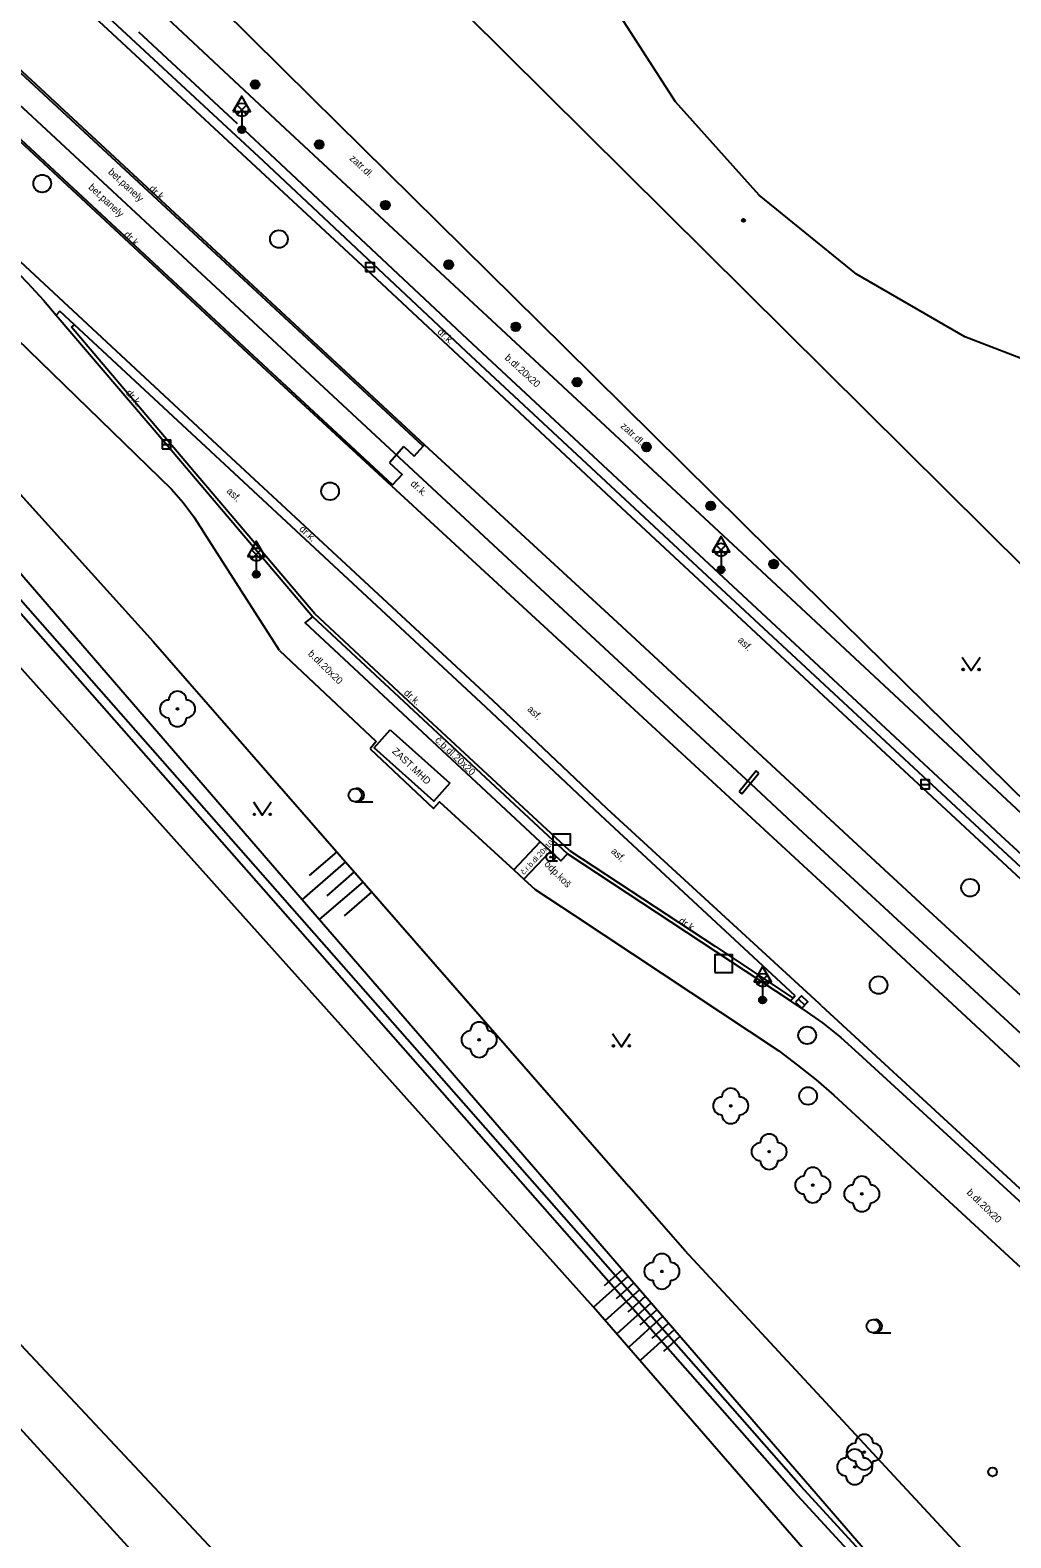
# Model space of a CAD drawing. Extents: x -598932 to -598196, y -1162207 to -1161504.
# Drawn here: x -598781.1 to -598725.7, y -1161884.4 to -1161799.2 of the extents above; entities that cross this region are included whole.
import ezdxf

# ---------------------------------------------------------------- set-up
doc = ezdxf.new("R2010")
doc.units = 0
for name, color, linetype in [('kanalizace - povrch.  znaky - skut. velikost', 7, 'Continuous'), ('Level 22', 7, 'Continuous'), ('Level 25', 7, 'Continuous'), ('Level 26', 7, 'Continuous'), ('Level 27', 7, 'Continuous'), ('Level 31', 7, 'Continuous'), ('Level 33', 7, 'Continuous'), ('Level 34', 7, 'Continuous'), ('Level 36', 7, 'Continuous'), ('Level 39', 7, 'Continuous'), ('TM - budovy zdene_ betonove - VP', 7, 'Continuous'), ('TM - CD - osa koleji', 7, 'Continuous'), ('TM - chodniky - VP', 7, 'Continuous'), ('TM - hladina vodniho toku_ bazenu_ nadrze', 7, 'Continuous'), ('TM - horni hrana svahu', 7, 'Continuous'), ('TM - komunikace - VP', 7, 'Continuous'), ('TM - popis objektu', 7, 'Continuous'), ('TM - popis povrchu', 7, 'Continuous'), ('TM - poznamka', 7, 'Continuous'), ('TM - rozhrani mezi zpev. plochami mezi sebou - VP', 7, 'Continuous'), ('TM - rozhrani ploch obecne - VN', 7, 'Continuous'), ('TM - rozhrani ploch obecne - VP', 7, 'Continuous'), ('TM - srafovani', 7, 'Continuous'), ('TM - zabradli - VP', 7, 'Continuous'), ('TM - zed operna - VP', 7, 'Continuous')]:
    doc.layers.add(name, color=color, linetype=linetype)

msp = doc.modelspace()

# ---------------------------------------------------------------- linework, layer by layer
at = {"layer": 'kanalizace - povrch.  znaky - skut. velikost'}
for points in [[(-598740.06, -1161841.05), (-598741.03, -1161842.23)], [(-598740.88, -1161842.35), (-598739.91, -1161841.18)], [(-598739.91, -1161841.18), (-598740.06, -1161841.05)], [(-598741.03, -1161842.23), (-598740.88, -1161842.35)]]:
    msp.add_lwpolyline(points, dxfattribs=at)
at = {"layer": 'Level 22'}
for centre in [(-598772.77, -1161837.54), (-598755.72, -1161856.25), (-598741.5, -1161859.99), (-598739.33, -1161862.58), (-598736.86, -1161864.47), (-598734.09, -1161864.97), (-598745.39, -1161869.35), (-598733.95, -1161879.57), (-598734.49, -1161880.41)]:
    msp.add_circle(centre, 0.05, dxfattribs=at)
for centre, start, end in [((-598773.27, -1161837.54), 90, 270), ((-598772.77, -1161837.04), 0, 180), ((-598772.27, -1161837.54), 270, 90), ((-598772.77, -1161838.04), 180, 0), ((-598756.22, -1161856.25), 90, 270), ((-598755.72, -1161855.75), 0, 180), ((-598755.22, -1161856.25), 270, 90), ((-598755.72, -1161856.75), 180, 0), ((-598741.5, -1161859.49), 0, 180), ((-598742, -1161859.99), 90, 270), ((-598741, -1161859.99), 270, 90), ((-598741.5, -1161860.49), 180, 0), ((-598739.33, -1161862.08), 0, 180), ((-598739.83, -1161862.58), 90, 270), ((-598738.83, -1161862.58), 270, 90), ((-598739.33, -1161863.08), 180, 0), ((-598736.86, -1161863.97), 0, 180), ((-598737.36, -1161864.47), 90, 270), ((-598736.36, -1161864.47), 270, 90), ((-598734.09, -1161864.47), 0, 180), ((-598736.86, -1161864.97), 180, 0), ((-598734.59, -1161864.97), 90, 270), ((-598733.59, -1161864.97), 270, 90), ((-598734.09, -1161865.47), 180, 0), ((-598745.39, -1161868.85), 0, 180), ((-598745.89, -1161869.35), 90, 270), ((-598744.89, -1161869.35), 270, 90), ((-598745.39, -1161869.85), 180, 0), ((-598733.95, -1161879.07), 0, 180), ((-598734.49, -1161879.91), 0, 180), ((-598734.45, -1161879.57), 90, 270), ((-598733.45, -1161879.57), 270, 90), ((-598734.99, -1161880.41), 90, 270), ((-598733.95, -1161880.07), 180, 0), ((-598733.99, -1161880.41), 270, 90), ((-598734.49, -1161880.91), 180, 0)]:
    msp.add_arc(centre, 0.5, start, end, dxfattribs=at)
at = {"layer": 'Level 25'}
for centre, radius in [((-598768.38, -1161802.23), 0.25), ((-598768.38, -1161802.23), 0.2), ((-598768.38, -1161802.23), 0.15), ((-598768.38, -1161802.23), 0.1), ((-598768.38, -1161802.23), 0.05), ((-598764.76, -1161805.62), 0.25), ((-598764.76, -1161805.62), 0.2), ((-598764.76, -1161805.62), 0.15), ((-598764.76, -1161805.62), 0.1), ((-598764.76, -1161805.62), 0.05), ((-598761.02, -1161809.05), 0.25), ((-598761.02, -1161809.05), 0.2), ((-598761.02, -1161809.05), 0.15), ((-598761.02, -1161809.05), 0.1), ((-598761.02, -1161809.05), 0.05), ((-598757.44, -1161812.42), 0.25), ((-598757.44, -1161812.42), 0.2), ((-598757.44, -1161812.42), 0.15), ((-598757.44, -1161812.42), 0.1), ((-598757.44, -1161812.42), 0.05), ((-598753.65, -1161815.93), 0.25), ((-598753.65, -1161815.93), 0.2), ((-598753.65, -1161815.93), 0.15), ((-598753.65, -1161815.93), 0.1), ((-598753.65, -1161815.93), 0.05), ((-598750.19, -1161819.06), 0.25), ((-598750.19, -1161819.06), 0.2), ((-598750.19, -1161819.06), 0.15), ((-598750.19, -1161819.06), 0.1), ((-598750.19, -1161819.06), 0.05), ((-598746.26, -1161822.73), 0.25), ((-598746.26, -1161822.73), 0.2), ((-598746.26, -1161822.73), 0.15), ((-598746.26, -1161822.73), 0.1), ((-598746.26, -1161822.73), 0.05), ((-598742.63, -1161826.06), 0.25), ((-598742.63, -1161826.06), 0.2), ((-598742.63, -1161826.06), 0.15), ((-598742.63, -1161826.06), 0.1), ((-598742.63, -1161826.06), 0.05), ((-598739.07, -1161829.35), 0.25), ((-598739.07, -1161829.35), 0.2), ((-598739.07, -1161829.35), 0.15), ((-598739.07, -1161829.35), 0.1), ((-598739.07, -1161829.35), 0.05), ((-598751.68, -1161845.92), 0.25), ((-598751.68, -1161845.92), 0.0303)]:
    msp.add_circle(centre, radius, dxfattribs=at)
at = {"layer": 'Level 26'}
msp.add_lwpolyline([(-598742.4, -1161852.44), (-598741.4, -1161852.44), (-598741.4, -1161851.44), (-598742.4, -1161851.44)], close=True, dxfattribs=at)
at = {"layer": 'Level 27'}
for p, q in [((-598762.14, -1161812.56), (-598761.64, -1161812.56)), ((-598773.64, -1161822.59), (-598773.14, -1161822.59)), ((-598730.76, -1161841.81), (-598730.26, -1161841.81)), ((-598737.671, -1161853.948), (-598737.309, -1161854.292))]:
    msp.add_line(p, q, dxfattribs=at)
for points in [[(-598762.14, -1161812.81), (-598761.64, -1161812.81), (-598761.64, -1161812.31), (-598762.14, -1161812.31)], [(-598773.64, -1161822.84), (-598773.14, -1161822.84), (-598773.14, -1161822.34), (-598773.64, -1161822.34)], [(-598730.76, -1161842.06), (-598730.26, -1161842.06), (-598730.26, -1161841.56), (-598730.76, -1161841.56)], [(-598737.843, -1161854.129), (-598737.481, -1161854.473), (-598737.137, -1161854.111), (-598737.499, -1161853.767)]]:
    msp.add_lwpolyline(points, close=True, dxfattribs=at)
for centre in [(-598780.42, -1161807.83), (-598767.04, -1161810.97), (-598764.15, -1161825.23), (-598727.97, -1161847.65), (-598733.14, -1161853.16), (-598737.18, -1161856), (-598737.13, -1161859.43)]:
    msp.add_circle(centre, 0.5, dxfattribs=at)
at = {"layer": 'Level 31'}
msp.add_circle((-598726.7, -1161880.69), 0.25, dxfattribs=at)
at = {"layer": 'Level 33'}
for p, q in [((-598769.405, -1161803.92), (-598768.875, -1161803.39)), ((-598769.405, -1161803.39), (-598768.875, -1161803.92)), ((-598769.14, -1161804.03), (-598769.14, -1161804.78)), ((-598768.585, -1161829.07), (-598768.055, -1161828.54)), ((-598768.585, -1161828.54), (-598768.055, -1161829.07)), ((-598742.315, -1161828.81), (-598741.785, -1161828.28)), ((-598742.315, -1161828.28), (-598741.785, -1161828.81)), ((-598768.32, -1161829.18), (-598768.32, -1161829.93)), ((-598742.05, -1161828.92), (-598742.05, -1161829.67)), ((-598739.965, -1161853.14), (-598739.435, -1161852.61)), ((-598739.965, -1161852.61), (-598739.435, -1161853.14)), ((-598739.7, -1161853.25), (-598739.7, -1161854))]:
    msp.add_line(p, q, dxfattribs=at)
for centre, radius in [((-598769.14, -1161803.655), 0.375), ((-598769.14, -1161804.78), 0.2), ((-598769.14, -1161804.78), 0.145), ((-598769.14, -1161804.78), 0.0876), ((-598768.32, -1161828.805), 0.375), ((-598742.05, -1161828.545), 0.375), ((-598768.32, -1161829.93), 0.2), ((-598768.32, -1161829.93), 0.145), ((-598768.32, -1161829.93), 0.0876), ((-598742.05, -1161829.67), 0.2), ((-598742.05, -1161829.67), 0.145), ((-598742.05, -1161829.67), 0.0876), ((-598739.7, -1161852.875), 0.375), ((-598739.7, -1161854), 0.2), ((-598739.7, -1161854), 0.145), ((-598739.7, -1161854), 0.0876)]:
    msp.add_circle(centre, radius, dxfattribs=at)
at = {"layer": 'Level 34'}
for p, q in [((-598769.14, -1161803.762), (-598769.14, -1161804.78)), ((-598769.39, -1161804.78), (-598768.89, -1161804.78)), ((-598768.32, -1161828.912), (-598768.32, -1161829.93)), ((-598742.05, -1161828.652), (-598742.05, -1161829.67)), ((-598768.57, -1161829.93), (-598768.07, -1161829.93)), ((-598742.3, -1161829.67), (-598741.8, -1161829.67)), ((-598751.55, -1161845.23), (-598751.55, -1161846.13)), ((-598751.8, -1161846.13), (-598751.3, -1161846.13)), ((-598739.7, -1161852.982), (-598739.7, -1161854)), ((-598739.95, -1161854), (-598739.45, -1161854))]:
    msp.add_line(p, q, dxfattribs=at)
for points in [[(-598769.64, -1161803.762), (-598768.64, -1161803.762), (-598769.14, -1161802.896)], [(-598768.82, -1161828.912), (-598767.82, -1161828.912), (-598768.32, -1161828.046)], [(-598742.55, -1161828.652), (-598741.55, -1161828.652), (-598742.05, -1161827.786)], [(-598751.55, -1161845.23), (-598750.55, -1161845.23), (-598750.55, -1161844.63), (-598751.55, -1161844.63)], [(-598740.2, -1161852.982), (-598739.2, -1161852.982), (-598739.7, -1161852.116)]]:
    msp.add_lwpolyline(points, close=True, dxfattribs=at)
at = {"layer": 'Level 36'}
for p, q in [((-598762.73, -1161842.795), (-598761.73, -1161842.795)), ((-598733.45, -1161872.825), (-598732.45, -1161872.825))]:
    msp.add_line(p, q, dxfattribs=at)
for points in [[(-598728.41, -1161834.61), (-598727.91, -1161835.36), (-598727.41, -1161834.61)], [(-598768.48, -1161842.8), (-598767.98, -1161843.55), (-598767.48, -1161842.8)], [(-598748.18, -1161855.9), (-598747.68, -1161856.65), (-598747.18, -1161855.9)]]:
    msp.add_lwpolyline(points, dxfattribs=at)
for centre, radius in [((-598728.36, -1161835.31), 0.05), ((-598727.461, -1161835.31), 0.05), ((-598762.73, -1161842.42), 0.375), ((-598768.43, -1161843.5), 0.05), ((-598767.531, -1161843.5), 0.05), ((-598748.13, -1161856.6), 0.05), ((-598747.231, -1161856.6), 0.05), ((-598733.45, -1161872.45), 0.375)]:
    msp.add_circle(centre, radius, dxfattribs=at)
for centre in [(-598762.605, -1161842.42), (-598733.325, -1161872.45)]:
    msp.add_arc(centre, 0.375, 260.40593, 99.59407, dxfattribs=at)
at = {"layer": 'Level 39'}
for radius in [0.09, 0.0398]:
    msp.add_circle((-598740.78, -1161809.91), radius, dxfattribs=at)
at = {"layer": 'TM - budovy zdene_ betonove - VP'}
for points in [[(-598767.78, -1161787), (-598718.05, -1161836.34), (-598715.66, -1161838.73), (-598715.52, -1161838.87), (-598715.47, -1161838.91)], [(-598744.62, -1161803.21), (-598748.45, -1161797.25)], [(-598739.89, -1161808.48), (-598744.62, -1161803.21)], [(-598734.4, -1161812.95), (-598739.89, -1161808.48)], [(-598728.27, -1161816.5), (-598734.4, -1161812.95)], [(-598721.65, -1161819.04), (-598728.27, -1161816.5)]]:
    msp.add_lwpolyline(points, dxfattribs=at)
at = {"layer": 'TM - CD - osa koleji'}
msp.add_lwpolyline([(-598823.67, -1161764.63), (-598809.08, -1161778.04), (-598795.12, -1161790.98), (-598780.98, -1161804.03), (-598752.01, -1161830.97), (-598740.39, -1161841.76), (-598737.43, -1161844.53), (-598720.51, -1161860.13)], dxfattribs=at)
at = {"layer": 'TM - chodniky - VP'}
for points in [[(-598793.3, -1161805.9), (-598786.99, -1161811.73), (-598785.27, -1161813.32), (-598773.11, -1161825.11)], [(-598773.11, -1161825.11), (-598772.45, -1161825.87), (-598771.85, -1161826.68), (-598771.31, -1161827.53)], [(-598767, -1161834.24), (-598771.31, -1161827.53)], [(-598767, -1161834.24), (-598761.55, -1161839.39)], [(-598761.55, -1161839.39), (-598761.89, -1161839.79)], [(-598761.89, -1161839.79), (-598758.31, -1161843.17), (-598757.96, -1161842.79), (-598753.76, -1161846.65), (-598753.2, -1161847.16), (-598752.56, -1161847.75)], [(-598752.56, -1161847.75), (-598750.35, -1161849.21), (-598738.79, -1161856.88)], [(-598738.79, -1161856.88), (-598737.72, -1161857.68), (-598736.68, -1161858.51), (-598735.67, -1161859.38)], [(-598735.67, -1161859.38), (-598725.56, -1161868.71), (-598724.9, -1161869.32)]]:
    msp.add_lwpolyline(points, dxfattribs=at)
at = {"layer": 'TM - hladina vodniho toku_ bazenu_ nadrze'}
for points in [[(-598720.27, -1161904.76), (-598749.26, -1161871.38), (-598790.83, -1161824.98), (-598815.91, -1161796.95), (-598834.93, -1161777.35), (-598836.37, -1161776.01), (-598850.71, -1161762.63), (-598866.62, -1161749.21), (-598892.99, -1161728.98)], [(-598818.85, -1161831.09), (-598788.93, -1161865.71), (-598745.82, -1161911.74), (-598735.06, -1161923.85)]]:
    msp.add_lwpolyline(points, dxfattribs=at)
at = {"layer": 'TM - horni hrana svahu'}
for points in [[(-598932.017, -1161697.604), (-598929.76, -1161698.95), (-598888.91, -1161727.38), (-598861.19, -1161748.52), (-598845.68, -1161761.08), (-598825.16, -1161781.28), (-598808.06, -1161799.42), (-598788.14, -1161822.37), (-598765.72, -1161848.31), (-598730.99, -1161888.48), (-598729.85, -1161889.88)], [(-598737.74, -1161926.39), (-598791.69, -1161867.26), (-598813.1, -1161843.8), (-598846.83, -1161807.87), (-598870.15, -1161785.99), (-598909.01, -1161754.64), (-598931.6, -1161739.49), (-598932.017, -1161739.209)], [(-598792.56, -1161813.35), (-598790.41, -1161815.73), (-598774.14, -1161833.73), (-598756.14, -1161854.37), (-598747.26, -1161864.54)], [(-598744.1, -1161868.16), (-598747.26, -1161864.54)], [(-598726.95, -1161886.66), (-598744.1, -1161868.16)]]:
    msp.add_lwpolyline(points, dxfattribs=at)
at = {"layer": 'TM - komunikace - VP'}
for points in [[(-598780.31, -1161795.05), (-598767.93, -1161806.55), (-598756.48, -1161817.3), (-598742.56, -1161830.25), (-598726.93, -1161844.8)], [(-598783.15, -1161811.56), (-598782.18, -1161812.48), (-598781.25, -1161813.44), (-598780.35, -1161814.43)], [(-598780.35, -1161814.43), (-598779.63, -1161815.28), (-598773.55, -1161822.4), (-598765.12, -1161832.34)], [(-598737.42, -1161854.52), (-598738.13, -1161854.05), (-598750.72, -1161845.74), (-598765.12, -1161832.34)], [(-598726.93, -1161844.8), (-598719.6, -1161851.59), (-598715.98, -1161854.98), (-598706.76, -1161863.54)], [(-598737.42, -1161854.52), (-598736.32, -1161855.29), (-598735.28, -1161856.12), (-598734.28, -1161857.02)], [(-598734.28, -1161857.02), (-598722.25, -1161868.06), (-598715.03, -1161874.82), (-598714.75, -1161875.09)]]:
    msp.add_lwpolyline(points, dxfattribs=at)
at = {"layer": 'TM - rozhrani mezi zpev. plochami mezi sebou - VP'}
for points in [[(-598807.63, -1161770.5), (-598804.78, -1161773.16), (-598790.76, -1161786.11), (-598776.47, -1161799.34), (-598761.8, -1161812.95), (-598747.67, -1161826.17), (-598733.02, -1161839.81), (-598718.51, -1161853.3), (-598715.9, -1161855.73), (-598707.31, -1161863.72)], [(-598758.89, -1161822.69), (-598765.45, -1161816.6), (-598780.07, -1161803.03), (-598794.2, -1161789.91), (-598802.31, -1161782.41)], [(-598802.2, -1161782.35), (-598794.12, -1161789.83), (-598779.99, -1161802.95), (-598765.37, -1161816.52), (-598758.81, -1161822.61)], [(-598806.77, -1161788.96), (-598791.18, -1161803.4), (-598770.01, -1161823.1), (-598754.95, -1161837.06)], [(-598781.9, -1161805.09), (-598767.4, -1161818.57)], [(-598778.76, -1161815.96), (-598778.6, -1161815.82)], [(-598765, -1161832.17), (-598772.04, -1161823.88), (-598778.76, -1161815.96)], [(-598760.61, -1161824.87), (-598767.4, -1161818.57)], [(-598750.72, -1161845.74), (-598751.1, -1161846.14), (-598751.69, -1161845.59), (-598752.27, -1161845.05), (-598765.55, -1161832.67), (-598765.12, -1161832.34)], [(-598750.61, -1161845.55), (-598758.6, -1161838.13), (-598765, -1161832.17)], [(-598736.39, -1161854.32), (-598736.51, -1161854.2), (-598748.48, -1161843.19), (-598754.95, -1161837.06)], [(-598753.76, -1161846.65), (-598752.27, -1161845.05)], [(-598753.2, -1161847.16), (-598751.69, -1161845.59)], [(-598750.61, -1161845.55), (-598742.37, -1161850.97), (-598737.98, -1161853.9)], [(-598736.39, -1161854.32), (-598724.46, -1161865.31), (-598714.4, -1161874.71)]]:
    msp.add_lwpolyline(points, dxfattribs=at)
at = {"layer": 'TM - rozhrani ploch obecne - VN'}
msp.add_lwpolyline([(-598760.75, -1161838.72), (-598757.37, -1161841.74)], dxfattribs=at)
at = {"layer": 'TM - rozhrani ploch obecne - VP'}
for points in [[(-598725.07, -1161843.45), (-598740.84, -1161828.75), (-598754.98, -1161815.6), (-598766.67, -1161804.73), (-598775.35, -1161796.6)], [(-598781.97, -1161805.17), (-598767.47, -1161818.65)], [(-598779.42, -1161815.05), (-598779.63, -1161815.28)], [(-598771.43, -1161822.48), (-598778.6, -1161815.82), (-598779.42, -1161815.05)], [(-598760.67, -1161824.93), (-598767.47, -1161818.65)], [(-598755.35, -1161837.44), (-598771.43, -1161822.48)], [(-598759.97, -1161822.7), (-598760.78, -1161823.62)], [(-598759.97, -1161822.7), (-598759.39, -1161823.24)], [(-598759.39, -1161823.24), (-598758.89, -1161822.69), (-598758.81, -1161822.61)], [(-598758.81, -1161822.61), (-598748.16, -1161832.41), (-598734.36, -1161845.21)], [(-598760.78, -1161823.62), (-598760.07, -1161824.28)], [(-598760.07, -1161824.28), (-598760.61, -1161824.87), (-598760.67, -1161824.93)], [(-598760.67, -1161824.93), (-598750.39, -1161834.41), (-598736.19, -1161847.52)], [(-598782.06, -1161830.89), (-598746.93, -1161870.82)], [(-598737.86, -1161853.77), (-598748.87, -1161843.55), (-598755.35, -1161837.44)], [(-598757.37, -1161841.74), (-598758.28, -1161842.76), (-598761.66, -1161839.74), (-598760.75, -1161838.72)], [(-598734.36, -1161845.21), (-598730.55, -1161848.73)], [(-598736.19, -1161847.52), (-598731.07, -1161852.27)], [(-598730.55, -1161848.73), (-598719.44, -1161858.97), (-598710.08, -1161867.8)], [(-598731.07, -1161852.27), (-598721.39, -1161861.26), (-598712.07, -1161869.94)], [(-598737.86, -1161853.77), (-598737.98, -1161853.9), (-598738.13, -1161854.05)], [(-598729.85, -1161889.88), (-598737.54, -1161881.49), (-598746.93, -1161870.82)]]:
    msp.add_lwpolyline(points, dxfattribs=at)
at = {"layer": 'TM - srafovani'}
for points in [[(-598763.76, -1161845.62), (-598765.33, -1161846.97)], [(-598763.27, -1161846.19), (-598765.72, -1161848.31)], [(-598762.28, -1161847.32), (-598764.74, -1161849.44)], [(-598762.78, -1161846.75), (-598764.34, -1161848.11)], [(-598761.79, -1161847.88), (-598763.36, -1161849.24)], [(-598748.63, -1161870.14), (-598747.62, -1161869.24)], [(-598749.26, -1161871.38), (-598747.3, -1161869.62)], [(-598747.96, -1161870.88), (-598746.97, -1161870)], [(-598748.59, -1161872.12), (-598746.64, -1161870.37)], [(-598747.92, -1161872.87), (-598745.99, -1161871.13)], [(-598747.29, -1161871.63), (-598746.31, -1161870.75)], [(-598747.25, -1161873.61), (-598745.33, -1161871.89)], [(-598746.62, -1161872.37), (-598745.66, -1161871.51)], [(-598746.59, -1161874.36), (-598744.68, -1161872.64)], [(-598745.95, -1161873.12), (-598745.01, -1161872.27)], [(-598745.29, -1161873.86), (-598744.35, -1161873.02)]]:
    msp.add_lwpolyline(points, dxfattribs=at)
at = {"layer": 'TM - zabradli - VP'}
for points in [[(-598774.98, -1161799.25), (-598769.39, -1161804.44)], [(-598769.01, -1161804.8), (-598767.55, -1161806.15), (-598756.1, -1161816.9), (-598742.19, -1161829.85), (-598726.56, -1161844.4), (-598726.47, -1161844.47)], [(-598792.56, -1161813.35), (-598774.14, -1161833.73), (-598747.26, -1161864.54)], [(-598726.48, -1161844.47), (-598719.9, -1161850.53)], [(-598744.1, -1161868.16), (-598747.26, -1161864.54)], [(-598726.95, -1161886.66), (-598744.1, -1161868.16)]]:
    msp.add_lwpolyline(points, dxfattribs=at)
at = {"layer": 'TM - zed operna - VP'}
for points in [[(-598724.63, -1161843), (-598737.51, -1161830.31), (-598750.87, -1161817.1), (-598765.19, -1161802.96), (-598775.44, -1161792.8), (-598774.23, -1161791.57)], [(-598807.4, -1161803.19), (-598782.43, -1161831.22), (-598747.29, -1161871.17)], [(-598730.18, -1161890.25), (-598737.92, -1161881.82), (-598747.29, -1161871.17)]]:
    msp.add_lwpolyline(points, dxfattribs=at)

# ---------------------------------------------------------------- texts
at = {"layer": 'TM - popis objektu'}
msp.add_text('ZAST.MHD', height=0.4, rotation=316.74758, dxfattribs=at).set_placement((-598760.67, -1161839.98))
at = {"layer": 'TM - popis povrchu'}
for s, height, rotation, p in [('zatr.dl.', 0.4, 317.3751, (-598763.08, -1161806.45)), ('bet.panely', 0.4, 317.22621, (-598776.72, -1161807.22)), ('bet.panely', 0.4, 317.22621, (-598777.84, -1161808.09)), ('dr.k.', 0.4, 316.24026, (-598774.41, -1161808.16)), ('dr.k.', 0.4, 316.24026, (-598775.83, -1161810.76)), ('dr.k.', 0.4, 316.95439, (-598758.11, -1161816.26)), ('b.dl.20x20', 0.4, 317.56881, (-598754.31, -1161817.73)), ('dr.k.', 0.4, 310.34448, (-598775.72, -1161819.69)), ('zatr.dl.', 0.4, 317.3751, (-598747.76, -1161821.59)), ('asf.', 0.4, 315.84982, (-598770.03, -1161825.26)), ('dr.k.', 0.4, 317.22621, (-598759.63, -1161824.85)), ('dr.k.', 0.4, 316.95439, (-598765.92, -1161827.41)), ('asf.', 0.4, 315.84982, (-598741.13, -1161833.7)), ('b.dl.20x20', 0.4, 315.84982, (-598765.43, -1161834.46)), ('dr.k.', 0.4, 317.61357, (-598760.01, -1161836.68)), ('asf.', 0.4, 315.84982, (-598753.03, -1161837.6)), ('č.b.dl.20x20', 0.4, 316.46221, (-598758.25, -1161839.35)), ('č.r.b.dl.20x10', 0.3, 47, (-598753.19, -1161846.94)), ('asf.', 0.4, 317.24909, (-598748.3, -1161845.64)), ('dr.k.', 0.4, 326.72294, (-598744.48, -1161849.62)), ('b.dl.20x20', 0.4, 315.84982, (-598728.19, -1161864.93))]:
    msp.add_text(s, height=height, rotation=rotation, dxfattribs=at).set_placement(p)
at = {"layer": 'TM - poznamka'}
msp.add_text('odp.koš', height=0.4, rotation=314.7139, dxfattribs=at).set_placement((-598752.07, -1161846.35))

doc.saveas('drawing.dxf')
